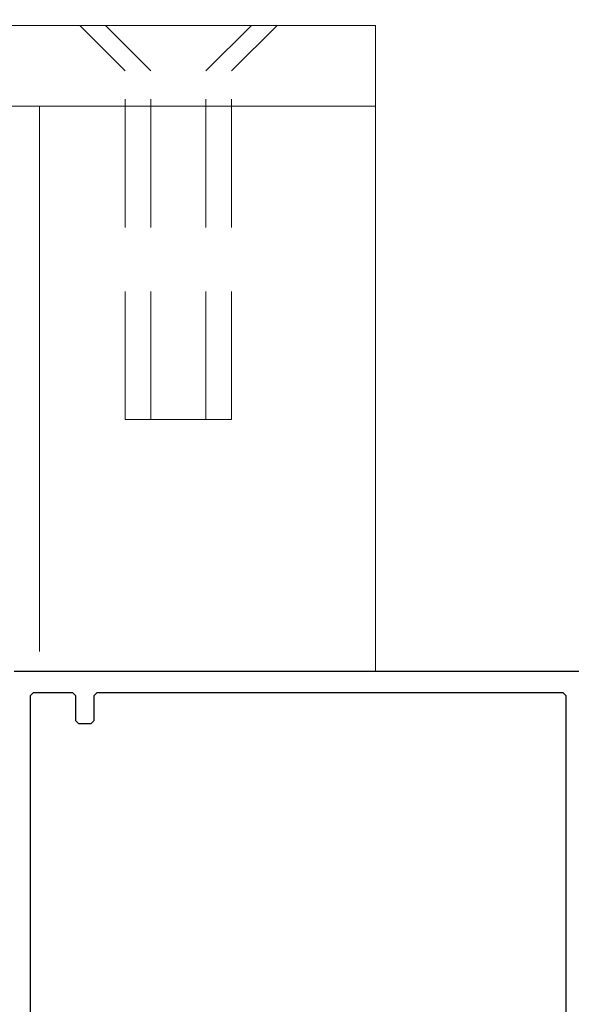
# Model space of a CAD drawing. Header units: millimetres. Extents: x -637441 to -130928, y -380379 to -53767.
# Tile 279 of 390: x -334535 to -334480, y -166904 to -166806. Entities that reach past the tile are written whole.
import ezdxf

# ---------------------------------------------------------------- set-up
doc = ezdxf.new("R2010")
doc.units = ezdxf.units.MM
doc.header["$LTSCALE"] = 10
doc.linetypes.add('HIDDEN', pattern=[1.905, 1.27, -0.635])
doc.layers.add('CKTEXTY_MALE', color=7, linetype='Continuous', lineweight=25)
doc.layers.add('MB-inne', color=8, linetype='Continuous', lineweight=9)
doc.layers.add('CrossSectionsProfils', color=7, linetype='Continuous')

msp = doc.modelspace()

# ---------------------------------------------------------------- linework, layer by layer
at = {"layer": 'CKTEXTY_MALE', "color": 7}
msp.add_circle((-334499.919, -166481.635), 613.638, dxfattribs=at)
at = {"layer": 'CrossSectionsProfils'}
for points in [[(-334475.833, -166870.674), (-334535.236, -166870.674)], [(-334480.533, -166918.274), (-334480.533, -166873.074), (-334480.833, -166872.774), (-334527.036, -166872.774), (-334527.336, -166873.074), (-334527.336, -166875.574), (-334527.636, -166875.874), (-334528.836, -166875.874), (-334529.136, -166875.574), (-334529.136, -166873.074), (-334529.436, -166872.774), (-334533.336, -166872.774), (-334533.636, -166873.074), (-334533.636, -166918.274)]]:
    msp.add_lwpolyline(points, dxfattribs=at)
at = {"layer": 'MB-inne', "color": 7, "linetype": 'HIDDEN'}
for p, q in [((-334524.233, -166811.104), (-334528.733, -166806.604)), ((-334521.686, -166811.104), (-334526.186, -166806.604)), ((-334516.233, -166811.104), (-334511.733, -166806.604)), ((-334513.686, -166811.104), (-334509.186, -166806.604)), ((-334524.233, -166845.673), (-334524.233, -166811.104)), ((-334521.686, -166845.673), (-334521.686, -166811.104)), ((-334516.233, -166845.673), (-334516.233, -166811.104)), ((-334513.686, -166845.673), (-334513.686, -166811.104)), ((-334516.233, -166845.675), (-334524.233, -166845.675)), ((-334521.686, -166845.675), (-334513.686, -166845.675))]:
    msp.add_line(p, q, dxfattribs=at)
at = {"layer": 'MB-inne', "color": 7, "linetype": 'Continuous'}
for p, q in [((-334532.736, -166814.604), (-334532.736, -166868.674)), ((-334499.433, -166870.674), (-334499.433, -166814.604))]:
    msp.add_line(p, q, dxfattribs=at)
msp.add_lwpolyline([(-334499.433, -166814.604), (-334551.236, -166814.604), (-334551.236, -166713.504), (-334543.236, -166713.504), (-334543.236, -166806.604), (-334499.433, -166806.604), (-334499.433, -166814.604)], dxfattribs=at)

doc.saveas('drawing.dxf')
